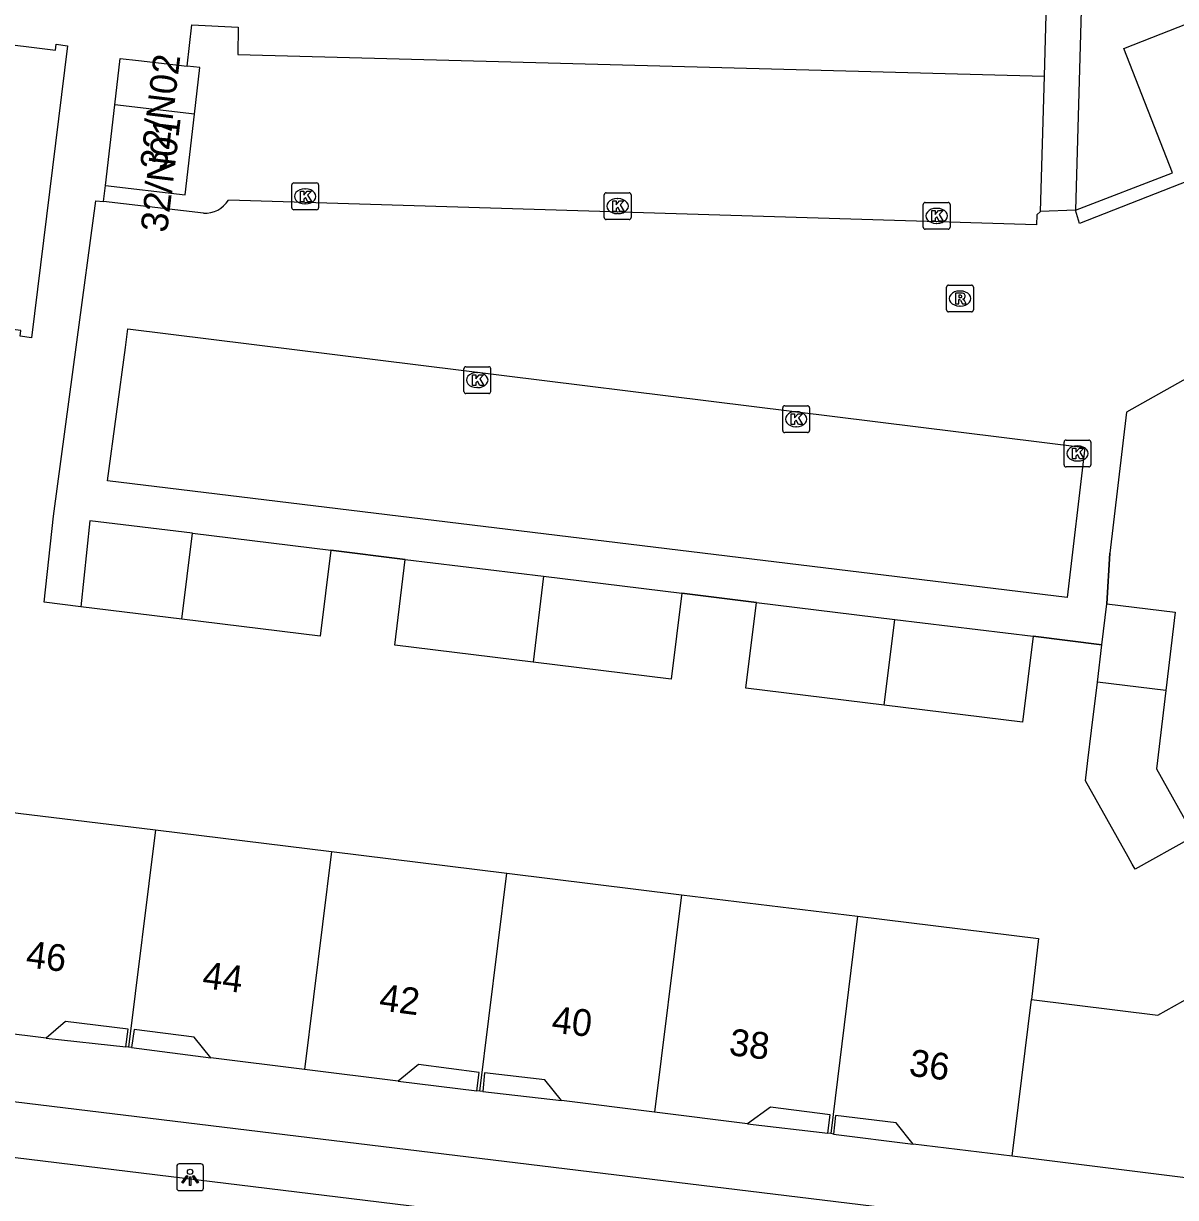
# Model space of a CAD drawing. Extents: x 161696 to 162377, y 380761 to 381673.
# Drawn here: x 162164.44 to 162207.43, y 381534.51 to 381578.3 of the extents above; entities that cross this region are included whole.
import ezdxf

# ---------------------------------------------------------------- set-up
doc = ezdxf.new("R2010")
doc.units = 0
for name, color, linetype in [('IMGEO_Hek', 7, 'Continuous'), ('IMGEO_Kolk', 7, 'Continuous'), ('IMGEO_Lichtpunt', 7, 'Continuous'), ('IMGEO_Muur', 7, 'Continuous'), ('IMGEO_Pand', 7, 'Continuous'), ('IMGEO_Pand_nummerreeks', 7, 'Continuous'), ('IMGEO_Pand_overbouw', 7, 'Continuous'), ('IMGEO_Parkeervlak_open', 7, 'Continuous'), ('IMGEO_Rioolput', 7, 'Continuous'), ('IMGEO_Voetpad_open', 7, 'Continuous')]:
    doc.layers.add(name, color=color, linetype=linetype)

msp = doc.modelspace()

# ---------------------------------------------------------------- linework, layer by layer
at = {"layer": 'IMGEO_Hek'}
msp.add_lwpolyline([(162204.864, 381556.652), (162204.979, 381558.545)], dxfattribs=at)
at = {"layer": 'IMGEO_Kolk'}
for p, q in [((162174.526, 381572.348), (162175.378, 381572.348)), ((162174.451, 381571.422), (162174.451, 381572.274)), ((162174.939, 381572.128), (162174.964, 381572.128)), ((162175.452, 381572.274), (162175.452, 381571.422)), ((162186.109, 381571.058), (162186.109, 381571.91)), ((162186.184, 381571.984), (162187.036, 381571.984)), ((162187.11, 381571.91), (162187.11, 381571.058)), ((162174.962, 381571.568), (162174.937, 381571.568)), ((162186.597, 381571.764), (162186.622, 381571.764)), ((162198.015, 381570.697), (162198.015, 381571.549)), ((162198.09, 381571.623), (162198.942, 381571.623)), ((162199.016, 381571.549), (162199.016, 381570.697)), ((162175.378, 381571.348), (162174.526, 381571.348)), ((162186.62, 381571.204), (162186.595, 381571.204)), ((162198.503, 381571.403), (162198.528, 381571.403)), ((162187.036, 381570.984), (162186.184, 381570.984)), ((162198.942, 381570.623), (162198.09, 381570.623)), ((162198.526, 381570.843), (162198.501, 381570.843)), ((162180.871, 381564.571), (162180.871, 381565.423)), ((162180.946, 381565.497), (162181.798, 381565.497)), ((162181.872, 381565.423), (162181.872, 381564.571)), ((162181.359, 381565.277), (162181.384, 381565.277)), ((162181.798, 381564.497), (162180.946, 381564.497)), ((162181.382, 381564.717), (162181.357, 381564.717)), ((162192.844, 381564.04), (162193.696, 381564.04)), ((162192.769, 381563.114), (162192.769, 381563.966)), ((162193.257, 381563.82), (162193.282, 381563.82)), ((162193.77, 381563.966), (162193.77, 381563.114)), ((162193.28, 381563.26), (162193.255, 381563.26)), ((162193.696, 381563.04), (162192.844, 381563.04)), ((162203.268, 381561.834), (162203.268, 381562.686)), ((162203.343, 381562.76), (162204.195, 381562.76)), ((162204.269, 381562.686), (162204.269, 381561.834)), ((162203.756, 381562.54), (162203.781, 381562.54)), ((162203.779, 381561.98), (162203.754, 381561.98)), ((162204.195, 381561.76), (162203.343, 381561.76))]:
    msp.add_line(p, q, dxfattribs=at)
for points in [[(162174.526, 381572.348), (162175.378, 381572.348)], [(162174.451, 381571.422), (162174.451, 381572.274)], [(162174.772, 381572.048), (162174.895, 381572.048), (162174.895, 381571.897), (162175.025, 381572.048), (162175.189, 381572.048), (162175.043, 381571.897), (162175.196, 381571.648), (162175.044, 381571.648), (162174.959, 381571.812), (162174.895, 381571.745), (162174.895, 381571.648), (162174.772, 381571.648), (162174.772, 381572.048)], [(162175.452, 381572.274), (162175.452, 381571.422)], [(162186.109, 381571.058), (162186.109, 381571.91)], [(162186.184, 381571.984), (162187.036, 381571.984)], [(162187.11, 381571.91), (162187.11, 381571.058)], [(162186.43, 381571.684), (162186.553, 381571.684), (162186.553, 381571.533), (162186.683, 381571.684), (162186.847, 381571.684), (162186.701, 381571.533), (162186.854, 381571.284), (162186.702, 381571.284), (162186.617, 381571.448), (162186.553, 381571.381), (162186.553, 381571.284), (162186.43, 381571.284), (162186.43, 381571.684)], [(162198.015, 381570.697), (162198.015, 381571.549)], [(162198.09, 381571.623), (162198.942, 381571.623)], [(162199.016, 381571.549), (162199.016, 381570.697)], [(162175.378, 381571.348), (162174.526, 381571.348)], [(162198.336, 381571.323), (162198.459, 381571.323), (162198.459, 381571.172), (162198.589, 381571.323), (162198.753, 381571.323), (162198.607, 381571.172), (162198.76, 381570.923), (162198.608, 381570.923), (162198.523, 381571.087), (162198.459, 381571.02), (162198.459, 381570.923), (162198.336, 381570.923), (162198.336, 381571.323)], [(162187.036, 381570.984), (162186.184, 381570.984)], [(162198.942, 381570.623), (162198.09, 381570.623)], [(162180.871, 381564.571), (162180.871, 381565.423)], [(162180.946, 381565.497), (162181.798, 381565.497)], [(162181.872, 381565.423), (162181.872, 381564.571)], [(162181.192, 381565.197), (162181.315, 381565.197), (162181.315, 381565.046), (162181.445, 381565.197), (162181.609, 381565.197), (162181.463, 381565.046), (162181.616, 381564.797), (162181.464, 381564.797), (162181.379, 381564.961), (162181.315, 381564.894), (162181.315, 381564.797), (162181.192, 381564.797), (162181.192, 381565.197)], [(162181.798, 381564.497), (162180.946, 381564.497)], [(162192.844, 381564.04), (162193.696, 381564.04)], [(162192.769, 381563.114), (162192.769, 381563.966)], [(162193.09, 381563.74), (162193.213, 381563.74), (162193.213, 381563.589), (162193.343, 381563.74), (162193.507, 381563.74), (162193.361, 381563.589), (162193.514, 381563.34), (162193.362, 381563.34), (162193.277, 381563.504), (162193.213, 381563.437), (162193.213, 381563.34), (162193.09, 381563.34), (162193.09, 381563.74)], [(162193.77, 381563.966), (162193.77, 381563.114)], [(162193.696, 381563.04), (162192.844, 381563.04)], [(162203.268, 381561.834), (162203.268, 381562.686)], [(162203.343, 381562.76), (162204.195, 381562.76)], [(162204.269, 381562.686), (162204.269, 381561.834)], [(162203.589, 381562.46), (162203.712, 381562.46), (162203.712, 381562.309), (162203.842, 381562.46), (162204.006, 381562.46), (162203.86, 381562.309), (162204.013, 381562.06), (162203.861, 381562.06), (162203.776, 381562.224), (162203.712, 381562.157), (162203.712, 381562.06), (162203.589, 381562.06), (162203.589, 381562.46)], [(162204.195, 381561.76), (162203.343, 381561.76)]]:
    msp.add_lwpolyline(points, dxfattribs=at)
for centre, start, end in [((162174.528, 381572.272), 91.552, 178.448), ((162174.528, 381572.272), 91.552, 178.448), ((162175.376, 381572.272), 1.552, 88.448), ((162175.376, 381572.272), 1.552, 88.448), ((162186.186, 381571.908), 91.552, 178.448), ((162186.186, 381571.908), 91.552, 178.448), ((162187.034, 381571.908), 1.552, 88.448), ((162187.034, 381571.908), 1.552, 88.448), ((162198.092, 381571.547), 91.552, 178.448), ((162198.092, 381571.547), 91.552, 178.448), ((162198.94, 381571.547), 1.552, 88.448), ((162198.94, 381571.547), 1.552, 88.448), ((162174.528, 381571.424), 181.552, 268.448), ((162174.528, 381571.424), 181.552, 268.448), ((162175.376, 381571.424), 271.552, 358.448), ((162175.376, 381571.424), 271.552, 358.448), ((162186.186, 381571.06), 181.552, 268.448), ((162186.186, 381571.06), 181.552, 268.448), ((162187.034, 381571.06), 271.552, 358.448), ((162187.034, 381571.06), 271.552, 358.448), ((162198.092, 381570.699), 181.552, 268.448), ((162198.092, 381570.699), 181.552, 268.448), ((162198.94, 381570.699), 271.552, 358.448), ((162198.94, 381570.699), 271.552, 358.448), ((162180.948, 381565.421), 91.552, 178.448), ((162180.948, 381565.421), 91.552, 178.448), ((162181.796, 381565.421), 1.552, 88.448), ((162181.796, 381565.421), 1.552, 88.448), ((162180.948, 381564.573), 181.552, 268.448), ((162180.948, 381564.573), 181.552, 268.448), ((162181.796, 381564.573), 271.552, 358.448), ((162181.796, 381564.573), 271.552, 358.448), ((162192.846, 381563.964), 91.552, 178.448), ((162192.846, 381563.964), 91.552, 178.448), ((162193.694, 381563.964), 1.552, 88.448), ((162193.694, 381563.964), 1.552, 88.448), ((162192.846, 381563.116), 181.552, 268.448), ((162192.846, 381563.116), 181.552, 268.448), ((162193.694, 381563.116), 271.552, 358.448), ((162193.694, 381563.116), 271.552, 358.448), ((162203.345, 381562.684), 91.552, 178.448), ((162203.345, 381562.684), 91.552, 178.448), ((162204.193, 381562.684), 1.552, 88.448), ((162204.193, 381562.684), 1.552, 88.448), ((162203.345, 381561.836), 181.552, 268.448), ((162203.345, 381561.836), 181.552, 268.448), ((162204.193, 381561.836), 271.552, 358.448), ((162204.193, 381561.836), 271.552, 358.448)]:
    msp.add_arc(centre, 0.0765, start, end, dxfattribs=at)
for centre, major_axis, ratio, start_param, end_param in [((162174.938, 381571.848), (-0.387, 0.002), 0.722429, 4.712389, 7.853982), ((162174.963, 381571.848), (-0.39, 0.002), 0.717154, 1.570796, 4.712389), ((162186.596, 381571.484), (-0.387, 0.002), 0.722429, 4.712389, 7.853982), ((162186.621, 381571.484), (-0.39, 0.002), 0.717154, 1.570796, 4.712389), ((162198.502, 381571.123), (-0.387, 0.002), 0.722429, 4.712389, 7.853982), ((162198.527, 381571.123), (-0.39, 0.002), 0.717154, 1.570796, 4.712389), ((162181.358, 381564.997), (-0.387, 0.002), 0.722429, 4.712389, 7.853982), ((162181.383, 381564.997), (-0.39, 0.002), 0.717154, 1.570796, 4.712389), ((162193.256, 381563.54), (-0.387, 0.002), 0.722429, 4.712389, 7.853982), ((162193.281, 381563.54), (-0.39, 0.002), 0.717154, 1.570796, 4.712389), ((162203.755, 381562.26), (-0.387, 0.002), 0.722429, 4.712389, 7.853982), ((162203.78, 381562.26), (-0.39, 0.002), 0.717154, 1.570796, 4.712389)]:
    msp.add_ellipse(centre, major_axis=major_axis, ratio=ratio, start_param=start_param, end_param=end_param, dxfattribs=at)
at = {"layer": 'IMGEO_Lichtpunt'}
for p, q in [((162170.158, 381535.673), (162170.158, 381534.866)), ((162170.158, 381535.673), (162170.158, 381534.866)), ((162171.06, 381535.768), (162170.252, 381535.768)), ((162171.06, 381535.768), (162170.252, 381535.768)), ((162171.154, 381534.866), (162171.154, 381535.673)), ((162171.154, 381534.866), (162171.154, 381535.673)), ((162170.252, 381534.772), (162171.06, 381534.772)), ((162170.252, 381534.772), (162171.06, 381534.772))]:
    msp.add_line(p, q, dxfattribs=at)
for points in [[(162170.532, 381535.337), (162170.571, 381535.309), (162170.383, 381535.047), (162170.345, 381535.074), (162170.532, 381535.337)], [(162170.634, 381535.289), (162170.681, 381535.289), (162170.681, 381534.967), (162170.634, 381534.967), (162170.634, 381535.289)], [(162170.744, 381535.309), (162170.782, 381535.336), (162170.969, 381535.074), (162170.93, 381535.046), (162170.744, 381535.309)]]:
    msp.add_lwpolyline(points, dxfattribs=at)
msp.add_circle((162170.657, 381535.471), 0.0994, dxfattribs=at)
for centre, start, end in [((162170.252, 381535.673), 90, 180), ((162170.252, 381535.673), 90, 180), ((162171.06, 381535.673), 0, 90), ((162171.06, 381535.673), 0, 90), ((162170.252, 381534.866), 180, 270), ((162170.252, 381534.866), 180, 270), ((162171.06, 381534.866), 270, 0), ((162171.06, 381534.866), 270, 360)]:
    msp.add_arc(centre, 0.0946, start, end, dxfattribs=at)
at = {"layer": 'IMGEO_Muur'}
for points in [[(162175.907, 381558.655), (162178.686, 381558.313)], [(162189.003, 381557.051), (162191.788, 381556.707)], [(162202.111, 381555.443), (162204.683, 381555.128)]]:
    msp.add_lwpolyline(points, dxfattribs=at)
at = {"layer": 'IMGEO_Pand'}
for points in [[(162164.315, 381566.631), (162164.342, 381566.849), (162155.993, 381567.895), (162155.258, 381567.987), (162155.236, 381567.778), (162154.81, 381567.822), (162155.883, 381576.502), (162156.31, 381576.449), (162156.283, 381576.232), (162157.013, 381576.142), (162160.253, 381575.741), (162160.524, 381577.934), (162165.635, 381577.303), (162165.662, 381577.521), (162166.079, 381577.469), (162164.741, 381566.578), (162164.315, 381566.631)], [(162167.845, 381575.257), (162168.046, 381576.996), (162168.734, 381576.916), (162170.542, 381576.706)], [(162170.817, 381574.914), (162171.019, 381576.651), (162170.542, 381576.706)], [(162167.496, 381572.253), (162167.845, 381575.257)], [(162170.817, 381574.914), (162167.845, 381575.257)], [(162167.496, 381572.253), (162170.469, 381571.908), (162170.817, 381574.914)], [(162170.745, 381559.286), (162166.919, 381559.754), (162166.58, 381556.544)], [(162170.352, 381556.083), (162170.745, 381559.286)], [(162170.745, 381559.286), (162175.907, 381558.655)], [(162175.907, 381558.655), (162175.514, 381555.452), (162170.352, 381556.083)], [(162183.454, 381554.477), (162178.292, 381555.109), (162178.686, 381558.313)], [(162178.686, 381558.313), (162183.847, 381557.68)], [(162183.847, 381557.68), (162183.454, 381554.477)], [(162183.847, 381557.68), (162189.003, 381557.051)], [(162189.003, 381557.051), (162188.61, 381553.845), (162183.454, 381554.477)], [(162170.352, 381556.083), (162166.58, 381556.544)], [(162196.556, 381552.872), (162191.395, 381553.504), (162191.788, 381556.707)], [(162191.788, 381556.707), (162196.949, 381556.075)], [(162204.683, 381555.128), (162204.864, 381556.652)], [(162204.864, 381556.652), (162207.411, 381556.349), (162207.064, 381553.426)], [(162196.556, 381552.872), (162196.949, 381556.075)], [(162196.949, 381556.075), (162202.111, 381555.443)], [(162202.111, 381555.443), (162201.717, 381552.239), (162196.556, 381552.872)], [(162204.514, 381553.729), (162204.683, 381555.128)], [(162207.064, 381553.426), (162206.717, 381550.503), (162208.128, 381547.994), (162207.971, 381547.906), (162205.922, 381546.753), (162205.813, 381546.946), (162205.662, 381547.214), (162204.065, 381550.053), (162204.159, 381550.817), (162204.295, 381551.924), (162204.514, 381553.729)], [(162207.064, 381553.426), (162204.514, 381553.729)], [(162162.783, 381549.049), (162164.241, 381548.852), (162169.371, 381548.222)], [(162169.371, 381548.222), (162168.361, 381540.116)], [(162169.371, 381548.222), (162175.937, 381547.416)], [(162175.937, 381547.416), (162174.925, 381539.283)], [(162175.937, 381547.416), (162182.48, 381546.612)], [(162181.467, 381538.483), (162182.48, 381546.612)], [(162182.48, 381546.612), (162188.994, 381545.801)], [(162188.994, 381545.801), (162187.985, 381537.694)], [(162188.994, 381545.801), (162195.557, 381545.005)], [(162202.055, 381541.895), (162206.774, 381541.308), (162210.499, 381543.405), (162209.363, 381545.381), (162209.53, 381545.476)], [(162195.557, 381545.005), (162194.561, 381536.895)], [(162195.557, 381545.005), (162202.321, 381544.175), (162202.055, 381541.895)], [(162201.338, 381536.05), (162202.055, 381541.895)], [(162168.361, 381540.116), (162168.257, 381540.129), (162168.34, 381540.794), (162166.011, 381541.077), (162165.285, 381540.458), (162161.767, 381540.896), (162161.852, 381541.577)], [(162174.925, 381539.283), (162171.43, 381539.717), (162170.81, 381540.495), (162168.565, 381540.776), (162168.465, 381540.102), (162168.361, 381540.116)], [(162181.467, 381538.483), (162181.358, 381538.496), (162181.442, 381539.18), (162179.182, 381539.474), (162178.419, 381538.85), (162174.925, 381539.283)], [(162187.985, 381537.694), (162184.517, 381538.127), (162183.888, 381538.903), (162181.647, 381539.161), (162181.577, 381538.469), (162181.467, 381538.483)], [(162213.549, 381538.368), (162213.456, 381538.316), (162213.122, 381538.905), (162211.172, 381537.861), (162210.856, 381536.841), (162207.999, 381535.223), (162201.338, 381536.05)], [(162194.561, 381536.895), (162194.456, 381536.908), (162194.541, 381537.593), (162192.314, 381537.889), (162191.453, 381537.261), (162187.985, 381537.694)], [(162201.338, 381536.05), (162197.636, 381536.509), (162197.007, 381537.297), (162194.744, 381537.569), (162194.666, 381536.882), (162194.561, 381536.895)]]:
    msp.add_lwpolyline(points, dxfattribs=at)
at = {"layer": 'IMGEO_Pand_overbouw'}
for points in [[(162165.285, 381540.458), (162168.257, 381540.129), (162168.34, 381540.794), (162166.011, 381541.077)], [(162171.43, 381539.717), (162170.81, 381540.495), (162168.565, 381540.776), (162168.465, 381540.102)], [(162178.419, 381538.85), (162181.358, 381538.496), (162181.442, 381539.18), (162179.182, 381539.474)], [(162184.517, 381538.127), (162183.888, 381538.903), (162181.647, 381539.161), (162181.577, 381538.469)], [(162194.456, 381536.908), (162194.541, 381537.593), (162192.314, 381537.889), (162191.453, 381537.261)], [(162197.636, 381536.509), (162197.007, 381537.297), (162194.744, 381537.569), (162194.666, 381536.882)]]:
    msp.add_lwpolyline(points, close=True, dxfattribs=at)
at = {"layer": 'IMGEO_Parkeervlak_open'}
for points in [[(162203.692, 381571.337), (162207.314, 381572.728), (162205.502, 381577.36), (162250.127, 381594.895), (162250.905, 381593.052)], [(162170.542, 381576.706), (162170.721, 381578.246), (162172.449, 381578.164), (162172.437, 381577.143), (162202.544, 381576.337)], [(162167.427, 381571.653), (162167.496, 381572.253)]]:
    msp.add_lwpolyline(points, dxfattribs=at)
at = {"layer": 'IMGEO_Rioolput'}
for p, q in [((162198.886, 381567.614), (162198.886, 381568.466)), ((162198.961, 381568.54), (162199.813, 381568.54)), ((162199.887, 381568.466), (162199.887, 381567.614)), ((162199.374, 381568.32), (162199.399, 381568.32)), ((162199.813, 381567.54), (162198.961, 381567.54)), ((162199.397, 381567.76), (162199.372, 381567.76))]:
    msp.add_line(p, q, dxfattribs=at)
for points in [[(162198.886, 381567.614), (162198.886, 381568.466)], [(162198.961, 381568.54), (162199.813, 381568.54)], [(162199.887, 381568.466), (162199.887, 381567.614)], [(162199.475, 381568.238), (162199.223, 381568.24), (162199.223, 381567.84)], [(162199.223, 381567.84), (162199.347, 381567.84), (162199.347, 381568.002), (162199.358, 381568.002)], [(162199.401, 381568.159), (162199.347, 381568.159), (162199.347, 381568.078)], [(162199.347, 381568.078), (162199.399, 381568.078)], [(162199.405, 381567.973), (162199.476, 381567.84), (162199.616, 381567.84), (162199.551, 381567.966)], [(162199.813, 381567.54), (162198.961, 381567.54)]]:
    msp.add_lwpolyline(points, dxfattribs=at)
for centre, radius, start, end in [((162198.963, 381568.464), 0.0765, 91.552, 178.448), ((162198.963, 381568.464), 0.0765, 91.552, 178.448), ((162199.811, 381568.464), 0.0765, 1.552, 88.448), ((162199.811, 381568.464), 0.0765, 1.552, 88.448), ((162199.357, 381567.949), 0.0533, 26.0293, 88.6989), ((162199.383, 381568.267), 0.19, 274.7715, 282.9687), ((162199.407, 381568.063), 0.0964, 77.0061, 93.1865), ((162199.421, 381568.12), 0.0378, 276.6634, 79.6772), ((162199.474, 381568.128), 0.109, 350.3612, 89.416), ((162199.472, 381568.128), 0.112, 277.5842, 350.9817), ((162199.456, 381567.913), 0.108, 29.5134, 73.7905), ((162198.963, 381567.616), 0.0765, 181.552, 268.448), ((162198.963, 381567.616), 0.0765, 181.552, 268.448), ((162199.811, 381567.616), 0.0765, 271.552, 358.448), ((162199.811, 381567.616), 0.0765, 271.552, 358.448)]:
    msp.add_arc(centre, radius, start, end, dxfattribs=at)
for centre, major_axis, ratio, start_param, end_param in [((162199.373, 381568.04), (-0.387, 0.002), 0.722429, 4.712389, 7.853982), ((162199.398, 381568.04), (-0.39, 0.002), 0.717154, 1.570796, 4.712389)]:
    msp.add_ellipse(centre, major_axis=major_axis, ratio=ratio, start_param=start_param, end_param=end_param, dxfattribs=at)
at = {"layer": 'IMGEO_Voetpad_open'}
for points in [[(162250.905, 381593.052), (162252.129, 381589.775), (162203.848, 381570.842), (162203.692, 381571.337)], [(162202.544, 381576.337), (162202.699, 381582.298), (162204.009, 381582.296), (162203.692, 381571.337)], [(162202.384, 381571.284), (162202.544, 381576.337)], [(162166.58, 381556.544), (162165.216, 381556.711), (162165.555, 381559.921), (162166.435, 381566.416), (162167.14, 381571.686), (162167.427, 381571.653)], [(162171.157, 381571.222), (162167.427, 381571.653)], [(162202.384, 381571.284), (162202.255, 381571.157), (162202.237, 381570.79), (162172.084, 381571.705)], [(162203.692, 381571.337), (162202.384, 381571.284)], [(162211.594, 381567.176), (162205.597, 381563.806), (162204.979, 381558.545), (162204.864, 381556.652)], [(162204.046, 381562.478), (162203.384, 381556.884), (162167.574, 381561.24), (162168.245, 381566.211), (162168.332, 381566.908), (162204.046, 381562.478)], [(162178.686, 381558.313), (162175.907, 381558.655)], [(162191.788, 381556.707), (162189.003, 381557.051)], [(162204.683, 381555.128), (162202.111, 381555.443)], [(162149.766, 381539.833), (162149.934, 381539.813), (162208.465, 381532.697)], [(162183.61, 381533.62), (162183.51, 381533.632), (162151.585, 381537.526)]]:
    msp.add_lwpolyline(points, dxfattribs=at)
msp.add_arc((162171.2, 381572.271), 1.05, 267.667, 327.3753, dxfattribs=at)

# ---------------------------------------------------------------- texts
at = {"layer": 'IMGEO_Pand_nummerreeks'}
for s, rotation, p in [('32/N02', 83.0495, (162169.774, 381572.805)), ('32/N01', 83.1763, (162169.796, 381570.473)), ('46', 352.926, (162164.498, 381543.107)), ('44', 352.8995, (162171.082, 381542.329)), ('42', 352.6317, (162177.678, 381541.499)), ('40', 353.658, (162184.118, 381540.666)), ('38', 352.8191, (162190.735, 381539.832)), ('36', 352.6118, (162197.451, 381539.063))]:
    msp.add_text(s, height=1, rotation=rotation, dxfattribs=at).set_placement(p)

doc.saveas('drawing.dxf')
